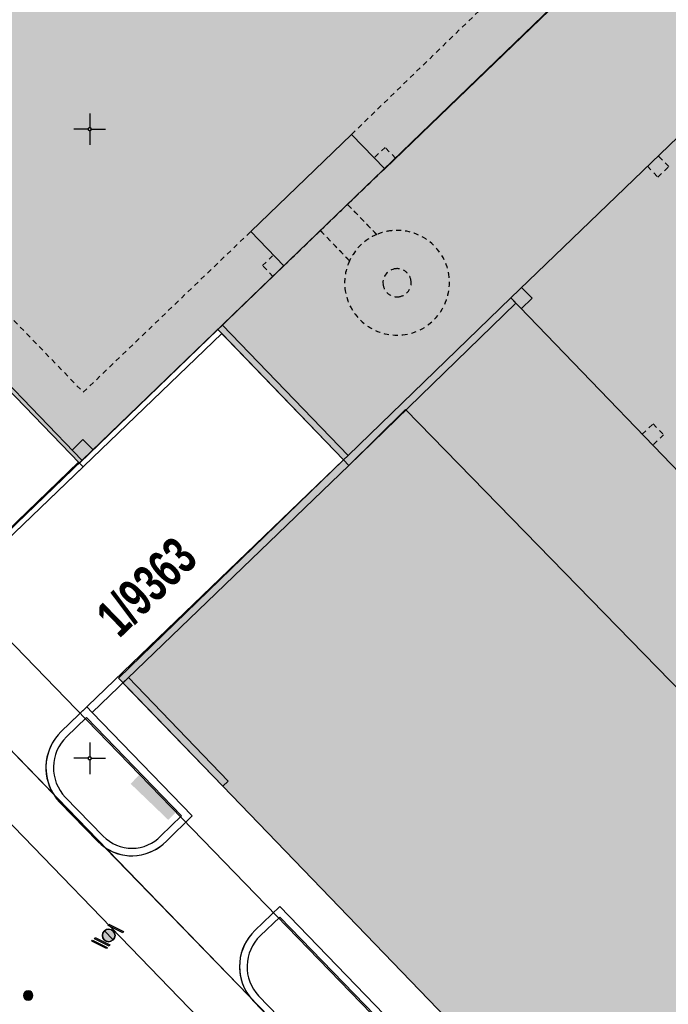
# Model space of a CAD drawing. Header units: metres. Extents: x 2695560 to 2696939, y 1260491 to 1262050.
# Tile 600 of 656: x 2696023 to 2696049, y 1261365 to 1261404. Entities that reach past the tile are written whole.
import ezdxf

# ---------------------------------------------------------------- set-up
doc = ezdxf.new("R2010")
doc.units = ezdxf.units.M
doc.linetypes.add('AUSGEZOGEN', pattern=[0])
doc.linetypes.add('VERDECKT2_S2', pattern=[0.36, 0.2, -0.16])
for name, color, linetype in [('XR$1$AV_Flächen (EO)', 7, 'AUSGEZOGEN'), ('XR$1$AV_Gebäudeflächen (BB)', 7, 'AUSGEZOGEN'), ('XR$1$AV_Gebäudeflächen (EO)', 7, 'AUSGEZOGEN'), ('XR$1$AV_Gebäudeflächen ut.', 7, 'AUSGEZOGEN'), ('XR$1$AV_Grundstück-Nr.', 7, 'AUSGEZOGEN'), ('XR$1$AV_Koordinatennetzpunkte', 7, 'AUSGEZOGEN'), ('XR$1$AV_Linien (BB)', 7, 'AUSGEZOGEN'), ('XR$1$AV_Linien (EO)', 7, 'AUSGEZOGEN'), ('XR$1$GA_LK_Absperrarmatur', 32, 'AUSGEZOGEN'), ('XR$1$GA_LK_Rohrleitungsteil', 32, 'AUSGEZOGEN'), ('XR$1$Liegenschaftsgrenzen', 7, 'AUSGEZOGEN'), ('XR$1$PFGA', 255, 'AUSGEZOGEN'), ('XR$1$PFWA', 255, 'AUSGEZOGEN'), ('XR$1$RP_Abstandslinie', 7, 'AUSGEZOGEN'), ('XR$1$WA_LK_Absperrarmatur', 171, 'AUSGEZOGEN')]:
    doc.layers.add(name, color=color, linetype=linetype)
doc.styles.add('ARIAL', font='arial.ttf')

# ---------------------------------------------------------------- blocks, each defined once
blk = doc.blocks.new('COMPLEXOBJECT_290')
at = {"layer": 'XR$1$AV_Linien (BB)', "color": 7, "linetype": 'AUSGEZOGEN', "transparency": 33554687}
blk.add_line((6019.006, 11381.067), (6024.734, 11386.58), dxfattribs=at)
blk.add_arc((6017.649, 11382.477), 1.957, 229.3653, 313.9004, dxfattribs=at)
blk = doc.blocks.new('COMPLEXOBJECT_307')
at = {"layer": 'XR$1$AV_Linien (BB)', "color": 7, "linetype": 'AUSGEZOGEN', "transparency": 33554687}
blk.add_line((6031.321, 11365.557), (6047.712, 11348.63), dxfattribs=at)
blk.add_arc((6049.149, 11350.022), 2, 224.1005, 313.9527, dxfattribs=at)
blk = doc.blocks.new('COMPLEXOBJECT_355')
at = {"layer": 'XR$1$AV_Linien (BB)', "color": 7, "linetype": 'AUSGEZOGEN', "transparency": 33554687}
blk.add_lwpolyline([(6031.558, 11368.155), (6032.553, 11369.11), (6049.152, 11351.905), (6061.733, 11364.043), (6037.543, 11388.855), (6035.288, 11386.638), (6035.079, 11386.853), (6030.092, 11392.041)], dxfattribs=at)
blk.add_arc((6032.935, 11366.72), 1.989, 133.8033, 215.772, dxfattribs=at)
blk = doc.blocks.new('COMPLEXOBJECT_378')
at = {"layer": 'XR$1$AV_Linien (BB)', "color": 7, "linetype": 'AUSGEZOGEN', "transparency": 33554687}
blk.add_lwpolyline([(6028.042, 11371.709), (6029.063, 11372.71), (6025.092, 11376.823), (6024.884, 11377.04), (6023.87, 11376.064)], dxfattribs=at)
for centre, radius, start, end in [((6025.256, 11374.626), 1.997, 133.9284, 211.7366), ((6026.674, 11373.019), 1.894, 236.1526, 316.237)]:
    blk.add_arc(centre, radius, start, end, dxfattribs=at)
blk = doc.blocks.new('COMPLEXOBJECT_650')
at = {"layer": 'XR$1$AV_Linien (BB)', "color": 7, "linetype": 'AUSGEZOGEN', "transparency": 33554687}
blk.add_lwpolyline([(5990.763, 11404.548), (5991.065, 11404.259), (6047.477, 11345.896)], dxfattribs=at)
blk = doc.blocks.new('COMPLEXOBJECT_821')
at = {"layer": 'XR$1$AV_Flächen (EO)', "color": 7, "linetype": 'VERDECKT2_S2', "transparency": 33554687}
for points in [[(6036.711, 11398.429), (6035.239, 11397.009), (6036.393, 11395.813)], [(6035.314, 11394.771), (6034.16, 11395.967), (6032.707, 11394.565)]]:
    blk.add_lwpolyline(points, dxfattribs=at)
for centre, radius, start, end in [((6037.198, 11393.904), 2.072, 96.1277, 112.8663), ((6037.202, 11393.897), 2.08, 6.1944, 96.2), ((6037.206, 11393.895), 2.085, 155.1598, 186.1187), ((6037.202, 11393.896), 2.08, 276.164, 6.2244), ((6037.201, 11393.895), 2.08, 186.1396, 276.1941)]:
    blk.add_arc(centre, radius, start, end, dxfattribs=at)
blk = doc.blocks.new('COMPLEXOBJECT_825')
at = {"layer": 'XR$1$AV_Flächen (EO)', "color": 7, "linetype": 'VERDECKT2_S2', "transparency": 33554687}
for centre, start, end in [((6037.201, 11393.896), 96.1072, 186.0984), ((6037.202, 11393.897), 6.1979, 96.2112), ((6037.201, 11393.895), 185.9947, 276.1891), ((6037.202, 11393.896), 276.0854, 6.3016)]:
    blk.add_arc(centre, 0.56, start, end, dxfattribs=at)
blk = doc.blocks.new('COMPLEXOBJECT_826')
at = {"layer": 'XR$1$AV_Flächen (EO)', "color": 7, "linetype": 'VERDECKT2_S2', "transparency": 33554687}
for points in [[(6036.393, 11395.813), (6035.239, 11397.009), (6036.711, 11398.429)], [(6032.707, 11394.565), (6034.16, 11395.967), (6035.314, 11394.771)]]:
    blk.add_lwpolyline(points, dxfattribs=at)
for centre, radius, start, end in [((6037.198, 11393.904), 2.072, 96.1277, 112.8663), ((6037.202, 11393.897), 2.08, 6.1944, 96.2), ((6037.206, 11393.895), 2.085, 155.1598, 186.1187), ((6037.202, 11393.896), 2.08, 276.164, 6.2244), ((6037.201, 11393.895), 2.08, 186.1396, 276.1941)]:
    blk.add_arc(centre, radius, start, end, dxfattribs=at)
blk = doc.blocks.new('COMPLEXOBJECT_827')
at = {"layer": 'XR$1$AV_Flächen (EO)', "color": 7, "linetype": 'VERDECKT2_S2', "transparency": 33554687}
for centre, start, end in [((6037.201, 11393.896), 96.1072, 186.0984), ((6037.202, 11393.897), 6.1979, 96.2112), ((6037.201, 11393.895), 185.9947, 276.1891), ((6037.202, 11393.896), 276.0854, 6.3016)]:
    blk.add_arc(centre, 0.56, start, end, dxfattribs=at)
blk = doc.blocks.new('COMPLEXOBJECT_891')
at = {"layer": 'XR$1$AV_Flächen (EO)', "color": 7, "linetype": 'AUSGEZOGEN', "transparency": 33554687}
for p, q in [((6047.927, 11348.839), (6031.702, 11365.565)), ((6031.487, 11365.356), (6047.712, 11348.63)), ((6051.061, 11349.484), (6050.332, 11348.801))]:
    blk.add_line(p, q, dxfattribs=at)
for points in [[(6031.766, 11367.939), (6032.545, 11368.687), (6048.977, 11351.736), (6049.152, 11351.905), (6032.553, 11369.11), (6031.558, 11368.155)], [(6050.537, 11348.582), (6051.27, 11349.269), (6051.061, 11349.484)]]:
    blk.add_lwpolyline(points, dxfattribs=at)
for centre, radius, start, end in [((6032.941, 11366.717), 1.996, 133.8749, 174.7245), ((6032.935, 11366.719), 1.69, 133.7795, 178.4405), ((6032.939, 11366.721), 1.993, 174.8512, 223.2389), ((6032.928, 11366.718), 1.683, 178.384, 223.2295), ((6049.149, 11350.06), 1.727, 224.9866, 269.0458), ((6049.147, 11350.067), 1.734, 269.1106, 313.1164), ((6049.151, 11350.064), 2.031, 224.9034, 268.9955), ((6049.147, 11350.065), 2.033, 269.0891, 313.1317)]:
    blk.add_arc(centre, radius, start, end, dxfattribs=at)
blk = doc.blocks.new('COMPLEXOBJECT_902')
at = {"layer": 'XR$1$AV_Flächen (EO)', "color": 7, "linetype": 'AUSGEZOGEN', "transparency": 33554687}
blk.add_line((6019.006, 11381.067), (6030.244, 11391.883), dxfattribs=at)
for points in [[(6016.412, 11381.302), (6020.143, 11384.904), (6014.434, 11390.819), (6010.693, 11387.216), (6009.597, 11388.343), (6015.441, 11394.067), (6015.253, 11394.189), (6009.243, 11388.348), (6010.687, 11386.863), (6014.428, 11390.466), (6019.79, 11384.91), (6016.071, 11381.321)], [(6030.244, 11391.883), (6030.092, 11392.041), (6024.59, 11386.73), (6024.554, 11386.767), (6018.833, 11381.247)]]:
    blk.add_lwpolyline(points, dxfattribs=at)
for centre, radius, start, end in [((6017.653, 11382.481), 1.962, 216.2545, 264.976), ((6017.65, 11382.478), 1.707, 223.5273, 268.6986), ((6017.649, 11382.48), 1.71, 268.7302, 313.8341), ((6017.649, 11382.476), 1.956, 265.0753, 313.9226)]:
    blk.add_arc(centre, radius, start, end, dxfattribs=at)
blk = doc.blocks.new('COMPLEXOBJECT_913')
at = {"layer": 'XR$1$AV_Flächen (EO)', "color": 7, "linetype": 'AUSGEZOGEN', "transparency": 33554687}
blk.add_line((6023.813, 11373.245), (6025.317, 11371.698), dxfattribs=at)
for points in [[(6025.092, 11376.823), (6035.288, 11386.638), (6041.923, 11393.081), (6041.714, 11393.296), (6035.259, 11387.026), (6035.079, 11386.853), (6023.87, 11376.064)], [(6028.042, 11371.709), (6029.063, 11372.71), (6025.092, 11376.823)]]:
    blk.add_lwpolyline(points, dxfattribs=at)
for centre, radius, start, end in [((6025.246, 11374.63), 1.987, 133.8178, 178.9665), ((6025.258, 11374.627), 1.999, 178.8746, 223.7236), ((6026.671, 11373.012), 1.887, 224.1279, 270.3287), ((6026.676, 11373.014), 1.889, 270.174, 316.3045)]:
    blk.add_arc(centre, radius, start, end, dxfattribs=at)
blk = doc.blocks.new('COMPLEXOBJECT_914')
at = {"layer": 'XR$1$AV_Flächen (EO)', "color": 7, "linetype": 'AUSGEZOGEN', "transparency": 33554687}
for p, q in [((6024.078, 11375.848), (6024.876, 11376.615)), ((6025.534, 11371.905), (6024.028, 11373.454))]:
    blk.add_line(p, q, dxfattribs=at)
blk.add_lwpolyline([(6024.876, 11376.615), (6028.641, 11372.716), (6027.825, 11371.916)], dxfattribs=at)
for centre, radius, start, end in [((6025.252, 11374.626), 1.695, 133.8661, 178.8195), ((6025.252, 11374.625), 1.694, 178.7977, 223.7537), ((6026.674, 11373.019), 1.594, 224.3302, 270.2884), ((6026.677, 11373.012), 1.587, 270.1715, 316.3224)]:
    blk.add_arc(centre, radius, start, end, dxfattribs=at)
blk = doc.blocks.new('COMPLEXOBJECT_1228')
at = {"layer": 'XR$1$Liegenschaftsgrenzen', "color": 7, "linetype": 'AUSGEZOGEN', "transparency": 33554687}
for p, q in [((6017.464, 11379.867), (6047.712, 11348.63)), ((6050.537, 11348.582), (6051.53, 11348.3))]:
    blk.add_line(p, q, dxfattribs=at)
blk.add_arc((6049.149, 11350.022), 2, 224.1005, 313.9527, dxfattribs=at)
blk = doc.blocks.new('BAV2041')
at = {"color": 7, "transparency": 33554687}
for p, q in [((0, 0.5), (0, 0.05)), ((-0.05, 0), (-0.5, 0)), ((0.05, 0), (0.5, 0)), ((0, -0.05), (0, -0.5))]:
    blk.add_line(p, q, dxfattribs=at)
blk.add_circle((0, 0), 0.05, dxfattribs=at)
for start, end in [(90, 270), (270, 90)]:
    blk.add_arc((0, 0), 0.05, start, end, dxfattribs=at)
blk = doc.blocks.new('BWA965')
at = {"layer": 'XR$1$PFWA', "transparency": 33554687}
blk.add_hatch(color=7, dxfattribs=at).paths.add_polyline_path([(0, 0.5), (-0.05, 0.5), (-0.1, 0.49), (-0.15, 0.48), (-0.2, 0.46), (-0.24, 0.44), (-0.29, 0.41), (-0.33, 0.38), (-0.36, 0.34), (-0.4, 0.31), (-0.42, 0.26), (-0.45, 0.22), (-0.47, 0.17), (-0.48, 0.13), (-0.49, 0.08), (-0.5, 0.03), (-0.5, -0.03), (-0.49, -0.08), (-0.48, -0.13), (-0.47, -0.17), (-0.45, -0.22), (-0.42, -0.26), (-0.4, -0.31), (-0.36, -0.34), (-0.33, -0.38), (-0.29, -0.41), (-0.24, -0.44), (-0.2, -0.46), (-0.15, -0.48), (-0.1, -0.49), (-0.05, -0.5), (0, -0.5), (0.05, -0.5), (0.1, -0.49), (0.15, -0.48), (0.2, -0.46), (0.24, -0.44), (0.29, -0.41), (0.33, -0.38), (0.36, -0.34), (0.4, -0.31), (0.42, -0.26), (0.45, -0.22), (0.47, -0.17), (0.48, -0.13), (0.49, -0.08), (0.5, -0.03), (0.5, 0.03), (0.49, 0.08), (0.48, 0.13), (0.47, 0.17), (0.45, 0.22), (0.42, 0.26), (0.4, 0.31), (0.36, 0.34), (0.33, 0.38), (0.29, 0.41), (0.24, 0.44), (0.2, 0.46), (0.15, 0.48), (0.1, 0.49), (0.05, 0.5)])
at = {"transparency": 33554687}
blk.add_line((0, 0.5), (0, -0.5), dxfattribs=at)
for start, end in [(90, 270), (270, 90)]:
    blk.add_arc((0, 0), 0.5, start, end, dxfattribs=at)
blk = doc.blocks.new('BGA2013')
at = {"transparency": 33554687}
blk.add_hatch(color=36, dxfattribs=at).paths.add_polyline_path([(-0.291, -0.409), (0.352, 0.357), (0.291, 0.409), (-0.352, -0.357)])
at = {"color": 32, "transparency": 33554687}
blk.add_lwpolyline([(-0.291, -0.409), (-0.352, -0.357), (0.291, 0.409), (0.352, 0.357), (-0.291, -0.409)], close=True, dxfattribs=at)
blk = doc.blocks.new('BGA965')
at = {"layer": 'XR$1$PFGA', "transparency": 33554687}
blk.add_hatch(color=7, dxfattribs=at).paths.add_polyline_path([(0.5, 0), (0.49, 0.101), (0.459, 0.197), (0.41, 0.286), (0.344, 0.362), (0.264, 0.424), (0.174, 0.469), (0.076, 0.494), (-0.025, 0.499), (-0.125, 0.484), (-0.22, 0.449), (-0.306, 0.395), (-0.379, 0.326), (-0.437, 0.243), (-0.477, 0.15), (-0.497, 0.051), (-0.497, -0.051), (-0.477, -0.15), (-0.437, -0.243), (-0.379, -0.326), (-0.306, -0.395), (-0.22, -0.449), (-0.125, -0.484), (-0.025, -0.499), (0.076, -0.494), (0.174, -0.469), (0.264, -0.424), (0.344, -0.362), (0.41, -0.286), (0.459, -0.197), (0.49, -0.101)])
at = {"color": 32, "transparency": 33554687}
blk.add_line((0, 0.5), (0, -0.5), dxfattribs=at)
for start, end in [(90, 270), (270, 90)]:
    blk.add_arc((0, 0), 0.5, start, end, dxfattribs=at)
at = {"layer": 'XR$1$PFGA', "transparency": 33554687}
blk.add_circle((0, 0), 0.5, dxfattribs=at)

msp = doc.modelspace()

# ---------------------------------------------------------------- hatches: boundary and pattern name
at = {"transparency": 33554687}
for points in [[(2696024.826, 1261409.394), (2696023.738, 1261408.345), (2696028.176, 1261403.74), (2696029.264, 1261404.789)], [(2696027.923, 1261374.136), (2696027.595, 1261373.796), (2696029.091, 1261372.358), (2696029.418, 1261372.698)]]:
    msp.add_hatch(color=7, dxfattribs=at).paths.add_polyline_path(points)
at = {"layer": 'XR$1$AV_Gebäudeflächen (BB)', "true_color": 0xd2d2d2, "transparency": 33554687}
for points in [[(2696017.489, 1261394.905), (2696025.56, 1261386.54), (2696025.668, 1261386.644), (2696031.062, 1261391.851), (2696033.677, 1261394.375), (2696032.36, 1261395.74), (2696036.365, 1261399.603), (2696037.681, 1261398.239), (2696045.687, 1261405.953), (2696026.389, 1261425.978), (2696017.406, 1261417.31), (2696015.339, 1261415.315), (2696006.37, 1261406.66), (2696006.255, 1261406.549), (2696014.344, 1261398.165), (2696014.455, 1261398.271), (2696017.6, 1261395.01)], [(2696083.923, 1261379.667), (2696057.344, 1261407.234), (2696042.684, 1261393.106), (2696069.259, 1261365.532), (2696075.084, 1261371.245), (2696078.056, 1261374.021)]]:
    msp.add_hatch(color=254, dxfattribs=at).paths.add_polyline_path(points)
at = {"layer": 'XR$1$AV_Gebäudeflächen (EO)', "true_color": 0xebebeb, "transparency": 33554687}
h = msp.add_hatch(color=7, dxfattribs=at)
h.paths.add_polyline_path([(2696033.677, 1261394.375), (2696035.13, 1261395.777), (2696036.284, 1261394.581), (2696036.269, 1261394.548), (2696036.255, 1261394.515), (2696036.241, 1261394.481), (2696036.228, 1261394.447), (2696036.215, 1261394.413), (2696036.203, 1261394.379), (2696036.191, 1261394.344), (2696036.181, 1261394.31), (2696036.17, 1261394.275), (2696036.161, 1261394.24), (2696036.152, 1261394.204), (2696036.143, 1261394.169), (2696036.136, 1261394.134), (2696036.128, 1261394.098), (2696036.122, 1261394.062), (2696036.116, 1261394.026), (2696036.111, 1261393.99), (2696036.106, 1261393.954), (2696036.102, 1261393.918), (2696036.099, 1261393.882), (2696036.096, 1261393.846), (2696036.094, 1261393.81), (2696036.092, 1261393.773), (2696036.091, 1261393.737), (2696036.091, 1261393.701), (2696036.092, 1261393.664), (2696036.093, 1261393.628), (2696036.094, 1261393.592), (2696036.097, 1261393.555), (2696036.099, 1261393.519), (2696036.103, 1261393.483), (2696036.117, 1261393.378), (2696036.136, 1261393.275), (2696036.161, 1261393.172), (2696036.19, 1261393.071), (2696036.225, 1261392.972), (2696036.265, 1261392.874), (2696036.309, 1261392.778), (2696036.359, 1261392.685), (2696036.413, 1261392.595), (2696036.471, 1261392.507), (2696036.534, 1261392.422), (2696036.601, 1261392.341), (2696036.672, 1261392.263), (2696036.747, 1261392.189), (2696036.826, 1261392.119), (2696036.908, 1261392.053), (2696036.993, 1261391.991), (2696037.082, 1261391.934), (2696037.173, 1261391.881), (2696037.267, 1261391.833), (2696037.363, 1261391.789), (2696037.461, 1261391.751), (2696037.561, 1261391.717), (2696037.663, 1261391.689), (2696037.765, 1261391.666), (2696037.869, 1261391.648), (2696037.974, 1261391.635), (2696038.079, 1261391.628), (2696038.174, 1261391.626), (2696038.185, 1261391.626), (2696038.29, 1261391.629), (2696038.395, 1261391.638), (2696038.5, 1261391.652), (2696038.603, 1261391.671), (2696038.706, 1261391.696), (2696038.807, 1261391.725), (2696038.906, 1261391.76), (2696039.004, 1261391.8), (2696039.1, 1261391.844), (2696039.193, 1261391.894), (2696039.283, 1261391.948), (2696039.371, 1261392.007), (2696039.455, 1261392.07), (2696039.537, 1261392.137), (2696039.614, 1261392.208), (2696039.689, 1261392.283), (2696039.759, 1261392.362), (2696039.825, 1261392.444), (2696039.887, 1261392.529), (2696039.944, 1261392.618), (2696039.997, 1261392.709), (2696040.045, 1261392.803), (2696040.088, 1261392.899), (2696040.127, 1261392.997), (2696040.16, 1261393.097), (2696040.189, 1261393.199), (2696040.212, 1261393.301), (2696040.229, 1261393.405), (2696040.242, 1261393.51), (2696040.249, 1261393.615), (2696040.251, 1261393.721), (2696040.248, 1261393.826), (2696040.239, 1261393.931), (2696040.225, 1261394.035), (2696040.206, 1261394.139), (2696040.181, 1261394.241), (2696040.152, 1261394.343), (2696040.117, 1261394.442), (2696040.077, 1261394.54), (2696040.032, 1261394.635), (2696039.983, 1261394.728), (2696039.929, 1261394.819), (2696039.87, 1261394.906), (2696039.807, 1261394.991), (2696039.74, 1261395.072), (2696039.669, 1261395.15), (2696039.594, 1261395.224), (2696039.515, 1261395.294), (2696039.433, 1261395.36), (2696039.348, 1261395.421), (2696039.26, 1261395.479), (2696039.168, 1261395.532), (2696039.075, 1261395.58), (2696038.979, 1261395.623), (2696038.88, 1261395.662), (2696038.781, 1261395.695), (2696038.679, 1261395.723), (2696038.576, 1261395.746), (2696038.472, 1261395.764), (2696038.368, 1261395.777), (2696038.263, 1261395.784), (2696038.157, 1261395.786), (2696038.052, 1261395.783), (2696037.947, 1261395.774), (2696037.928, 1261395.772), (2696037.908, 1261395.769), (2696037.889, 1261395.767), (2696037.87, 1261395.764), (2696037.85, 1261395.761), (2696037.831, 1261395.758), (2696037.812, 1261395.755), (2696037.792, 1261395.751), (2696037.773, 1261395.748), (2696037.754, 1261395.744), (2696037.735, 1261395.74), (2696037.716, 1261395.736), (2696037.697, 1261395.732), (2696037.678, 1261395.727), (2696037.659, 1261395.722), (2696037.64, 1261395.717), (2696037.621, 1261395.712), (2696037.602, 1261395.707), (2696037.584, 1261395.702), (2696037.565, 1261395.696), (2696037.546, 1261395.69), (2696037.528, 1261395.684), (2696037.509, 1261395.678), (2696037.491, 1261395.672), (2696037.472, 1261395.665), (2696037.454, 1261395.659), (2696037.436, 1261395.652), (2696037.417, 1261395.645), (2696037.399, 1261395.638), (2696037.381, 1261395.631), (2696037.363, 1261395.623), (2696036.209, 1261396.819), (2696037.681, 1261398.239), (2696036.365, 1261399.603), (2696032.36, 1261395.74)])
h.paths.add_polyline_path([(2696038.698, 1261393.515), (2696038.688, 1261393.489), (2696038.676, 1261393.463), (2696038.663, 1261393.437), (2696038.649, 1261393.413), (2696038.633, 1261393.389), (2696038.617, 1261393.366), (2696038.599, 1261393.344), (2696038.58, 1261393.323), (2696038.56, 1261393.302), (2696038.539, 1261393.283), (2696038.517, 1261393.265), (2696038.494, 1261393.248), (2696038.471, 1261393.232), (2696038.446, 1261393.218), (2696038.421, 1261393.204), (2696038.395, 1261393.192), (2696038.369, 1261393.182), (2696038.342, 1261393.172), (2696038.315, 1261393.164), (2696038.287, 1261393.158), (2696038.259, 1261393.153), (2696038.231, 1261393.149), (2696038.203, 1261393.147), (2696038.174, 1261393.146), (2696038.146, 1261393.146), (2696038.118, 1261393.148), (2696038.089, 1261393.152), (2696038.061, 1261393.157), (2696038.034, 1261393.163), (2696038.006, 1261393.17), (2696037.979, 1261393.179), (2696037.953, 1261393.19), (2696037.927, 1261393.202), (2696037.902, 1261393.215), (2696037.877, 1261393.229), (2696037.853, 1261393.244), (2696037.83, 1261393.261), (2696037.808, 1261393.279), (2696037.787, 1261393.298), (2696037.767, 1261393.318), (2696037.748, 1261393.339), (2696037.73, 1261393.361), (2696037.713, 1261393.384), (2696037.697, 1261393.407), (2696037.682, 1261393.432), (2696037.669, 1261393.457), (2696037.657, 1261393.483), (2696037.647, 1261393.509), (2696037.637, 1261393.536), (2696037.629, 1261393.563), (2696037.623, 1261393.591), (2696037.618, 1261393.619), (2696037.614, 1261393.647), (2696037.612, 1261393.675), (2696037.611, 1261393.704), (2696037.611, 1261393.732), (2696037.613, 1261393.76), (2696037.617, 1261393.788), (2696037.622, 1261393.816), (2696037.628, 1261393.844), (2696037.636, 1261393.871), (2696037.645, 1261393.898), (2696037.655, 1261393.925), (2696037.667, 1261393.95), (2696037.68, 1261393.976), (2696037.694, 1261394), (2696037.71, 1261394.024), (2696037.726, 1261394.047), (2696037.744, 1261394.069), (2696037.763, 1261394.09), (2696037.783, 1261394.11), (2696037.804, 1261394.129), (2696037.826, 1261394.147), (2696037.848, 1261394.164), (2696037.872, 1261394.18), (2696037.896, 1261394.194), (2696037.921, 1261394.208), (2696037.947, 1261394.22), (2696037.973, 1261394.23), (2696038, 1261394.24), (2696038.027, 1261394.248), (2696038.055, 1261394.254), (2696038.083, 1261394.259), (2696038.111, 1261394.263), (2696038.139, 1261394.265), (2696038.168, 1261394.266), (2696038.196, 1261394.266), (2696038.224, 1261394.264), (2696038.252, 1261394.26), (2696038.28, 1261394.256), (2696038.308, 1261394.249), (2696038.335, 1261394.242), (2696038.362, 1261394.233), (2696038.389, 1261394.222), (2696038.415, 1261394.211), (2696038.44, 1261394.198), (2696038.464, 1261394.184), (2696038.488, 1261394.168), (2696038.511, 1261394.152), (2696038.533, 1261394.134), (2696038.554, 1261394.115), (2696038.575, 1261394.095), (2696038.594, 1261394.074), (2696038.612, 1261394.052), (2696038.629, 1261394.029), (2696038.645, 1261394.006), (2696038.659, 1261393.982), (2696038.672, 1261393.957), (2696038.684, 1261393.931), (2696038.695, 1261393.905), (2696038.704, 1261393.878), (2696038.712, 1261393.851), (2696038.719, 1261393.823), (2696038.724, 1261393.795), (2696038.728, 1261393.767), (2696038.73, 1261393.739), (2696038.731, 1261393.71), (2696038.731, 1261393.682), (2696038.729, 1261393.653), (2696038.726, 1261393.625), (2696038.721, 1261393.597), (2696038.715, 1261393.569), (2696038.707, 1261393.542)], flags=16)
at = {"layer": 'XR$1$AV_Gebäudeflächen ut.', "true_color": 0xf5f5f5, "transparency": 33554687}
for points in [[(2696031.249, 1261373.698), (2696051.862, 1261352.31), (2696050.435, 1261350.935), (2696052.24, 1261349.079), (2696054.087, 1261350.876), (2696069.259, 1261365.532), (2696042.684, 1261393.106), (2696057.344, 1261407.234), (2696083.923, 1261379.667), (2696084.751, 1261380.482), (2696079.398, 1261386.045), (2696074.003, 1261391.653), (2696063.822, 1261402.205), (2696061.261, 1261404.827), (2696033.879, 1261433.206), (2696026.389, 1261425.978), (2696045.687, 1261405.953), (2696037.681, 1261398.239), (2696036.209, 1261396.819), (2696037.363, 1261395.623), (2696037.381, 1261395.631), (2696037.399, 1261395.638), (2696037.417, 1261395.645), (2696037.436, 1261395.652), (2696037.454, 1261395.659), (2696037.472, 1261395.665), (2696037.491, 1261395.672), (2696037.509, 1261395.678), (2696037.528, 1261395.684), (2696037.546, 1261395.69), (2696037.565, 1261395.696), (2696037.584, 1261395.702), (2696037.602, 1261395.707), (2696037.621, 1261395.712), (2696037.64, 1261395.717), (2696037.659, 1261395.722), (2696037.678, 1261395.727), (2696037.697, 1261395.732), (2696037.716, 1261395.736), (2696037.735, 1261395.74), (2696037.754, 1261395.744), (2696037.773, 1261395.748), (2696037.792, 1261395.751), (2696037.812, 1261395.755), (2696037.831, 1261395.758), (2696037.85, 1261395.761), (2696037.87, 1261395.764), (2696037.889, 1261395.767), (2696037.908, 1261395.769), (2696037.928, 1261395.772), (2696037.947, 1261395.774), (2696038.052, 1261395.783), (2696038.157, 1261395.786), (2696038.263, 1261395.784), (2696038.368, 1261395.777), (2696038.472, 1261395.764), (2696038.576, 1261395.746), (2696038.679, 1261395.723), (2696038.781, 1261395.695), (2696038.88, 1261395.662), (2696038.979, 1261395.623), (2696039.075, 1261395.58), (2696039.168, 1261395.532), (2696039.26, 1261395.479), (2696039.348, 1261395.421), (2696039.433, 1261395.36), (2696039.515, 1261395.294), (2696039.594, 1261395.224), (2696039.669, 1261395.15), (2696039.74, 1261395.072), (2696039.807, 1261394.991), (2696039.87, 1261394.906), (2696039.929, 1261394.819), (2696039.983, 1261394.728), (2696040.032, 1261394.635), (2696040.077, 1261394.54), (2696040.117, 1261394.442), (2696040.152, 1261394.343), (2696040.181, 1261394.241), (2696040.206, 1261394.139), (2696040.225, 1261394.035), (2696040.239, 1261393.931), (2696040.248, 1261393.826), (2696040.251, 1261393.721), (2696040.249, 1261393.615), (2696040.242, 1261393.51), (2696040.229, 1261393.405), (2696040.212, 1261393.301), (2696040.189, 1261393.199), (2696040.16, 1261393.097), (2696040.127, 1261392.997), (2696040.088, 1261392.899), (2696040.045, 1261392.803), (2696039.997, 1261392.709), (2696039.944, 1261392.618), (2696039.887, 1261392.529), (2696039.825, 1261392.444), (2696039.759, 1261392.362), (2696039.689, 1261392.283), (2696039.614, 1261392.208), (2696039.537, 1261392.137), (2696039.455, 1261392.07), (2696039.371, 1261392.007), (2696039.283, 1261391.948), (2696039.193, 1261391.894), (2696039.1, 1261391.844), (2696039.004, 1261391.8), (2696038.906, 1261391.76), (2696038.807, 1261391.725), (2696038.706, 1261391.696), (2696038.603, 1261391.671), (2696038.5, 1261391.652), (2696038.395, 1261391.638), (2696038.29, 1261391.629), (2696038.185, 1261391.626), (2696038.079, 1261391.628), (2696037.974, 1261391.635), (2696037.869, 1261391.648), (2696037.765, 1261391.666), (2696037.663, 1261391.689), (2696037.561, 1261391.717), (2696037.461, 1261391.751), (2696037.363, 1261391.789), (2696037.267, 1261391.833), (2696037.173, 1261391.881), (2696037.082, 1261391.934), (2696036.993, 1261391.991), (2696036.908, 1261392.053), (2696036.826, 1261392.119), (2696036.747, 1261392.189), (2696036.672, 1261392.263), (2696036.601, 1261392.341), (2696036.534, 1261392.422), (2696036.471, 1261392.507), (2696036.413, 1261392.595), (2696036.359, 1261392.685), (2696036.309, 1261392.778), (2696036.265, 1261392.874), (2696036.225, 1261392.972), (2696036.19, 1261393.071), (2696036.161, 1261393.172), (2696036.136, 1261393.275), (2696036.117, 1261393.378), (2696036.103, 1261393.483), (2696036.099, 1261393.519), (2696036.097, 1261393.555), (2696036.094, 1261393.592), (2696036.093, 1261393.628), (2696036.092, 1261393.664), (2696036.091, 1261393.701), (2696036.091, 1261393.737), (2696036.092, 1261393.773), (2696036.094, 1261393.81), (2696036.096, 1261393.846), (2696036.099, 1261393.882), (2696036.102, 1261393.918), (2696036.106, 1261393.954), (2696036.111, 1261393.99), (2696036.116, 1261394.026), (2696036.122, 1261394.062), (2696036.128, 1261394.098), (2696036.136, 1261394.134), (2696036.143, 1261394.169), (2696036.152, 1261394.204), (2696036.161, 1261394.24), (2696036.17, 1261394.275), (2696036.181, 1261394.31), (2696036.191, 1261394.344), (2696036.203, 1261394.379), (2696036.215, 1261394.413), (2696036.228, 1261394.447), (2696036.241, 1261394.481), (2696036.255, 1261394.515), (2696036.269, 1261394.548), (2696036.284, 1261394.581), (2696035.13, 1261395.777), (2696033.677, 1261394.375), (2696031.062, 1261391.851), (2696031.214, 1261391.693), (2696036.049, 1261386.663), (2696027.116, 1261377.989)], [(2696037.614, 1261393.647), (2696037.618, 1261393.619), (2696037.623, 1261393.591), (2696037.629, 1261393.563), (2696037.637, 1261393.536), (2696037.647, 1261393.509), (2696037.657, 1261393.483), (2696037.669, 1261393.457), (2696037.682, 1261393.432), (2696037.697, 1261393.407), (2696037.713, 1261393.384), (2696037.73, 1261393.361), (2696037.748, 1261393.339), (2696037.767, 1261393.318), (2696037.787, 1261393.298), (2696037.808, 1261393.279), (2696037.83, 1261393.261), (2696037.853, 1261393.244), (2696037.877, 1261393.229), (2696037.902, 1261393.215), (2696037.927, 1261393.202), (2696037.953, 1261393.19), (2696037.979, 1261393.179), (2696038.006, 1261393.17), (2696038.034, 1261393.163), (2696038.061, 1261393.157), (2696038.089, 1261393.152), (2696038.118, 1261393.148), (2696038.146, 1261393.146), (2696038.174, 1261393.146), (2696038.203, 1261393.147), (2696038.231, 1261393.149), (2696038.259, 1261393.153), (2696038.287, 1261393.158), (2696038.315, 1261393.164), (2696038.342, 1261393.172), (2696038.369, 1261393.182), (2696038.395, 1261393.192), (2696038.421, 1261393.204), (2696038.446, 1261393.218), (2696038.471, 1261393.232), (2696038.494, 1261393.248), (2696038.517, 1261393.265), (2696038.539, 1261393.283), (2696038.56, 1261393.302), (2696038.58, 1261393.323), (2696038.599, 1261393.344), (2696038.617, 1261393.366), (2696038.633, 1261393.389), (2696038.649, 1261393.413), (2696038.663, 1261393.437), (2696038.676, 1261393.463), (2696038.688, 1261393.489), (2696038.698, 1261393.515), (2696038.707, 1261393.542), (2696038.715, 1261393.569), (2696038.721, 1261393.597), (2696038.726, 1261393.625), (2696038.729, 1261393.653), (2696038.731, 1261393.682), (2696038.731, 1261393.71), (2696038.73, 1261393.739), (2696038.728, 1261393.767), (2696038.724, 1261393.795), (2696038.719, 1261393.823), (2696038.712, 1261393.851), (2696038.704, 1261393.878), (2696038.695, 1261393.905), (2696038.684, 1261393.931), (2696038.672, 1261393.957), (2696038.659, 1261393.982), (2696038.645, 1261394.006), (2696038.629, 1261394.029), (2696038.612, 1261394.052), (2696038.594, 1261394.074), (2696038.575, 1261394.095), (2696038.554, 1261394.115), (2696038.533, 1261394.134), (2696038.511, 1261394.152), (2696038.488, 1261394.168), (2696038.464, 1261394.184), (2696038.44, 1261394.198), (2696038.415, 1261394.211), (2696038.389, 1261394.222), (2696038.362, 1261394.233), (2696038.335, 1261394.242), (2696038.308, 1261394.249), (2696038.28, 1261394.256), (2696038.252, 1261394.26), (2696038.224, 1261394.264), (2696038.196, 1261394.266), (2696038.168, 1261394.266), (2696038.139, 1261394.265), (2696038.111, 1261394.263), (2696038.083, 1261394.259), (2696038.055, 1261394.254), (2696038.027, 1261394.248), (2696038, 1261394.24), (2696037.973, 1261394.23), (2696037.947, 1261394.22), (2696037.921, 1261394.208), (2696037.896, 1261394.194), (2696037.872, 1261394.18), (2696037.848, 1261394.164), (2696037.826, 1261394.147), (2696037.804, 1261394.129), (2696037.783, 1261394.11), (2696037.763, 1261394.09), (2696037.744, 1261394.069), (2696037.726, 1261394.047), (2696037.71, 1261394.024), (2696037.694, 1261394), (2696037.68, 1261393.976), (2696037.667, 1261393.95), (2696037.655, 1261393.925), (2696037.645, 1261393.898), (2696037.636, 1261393.871), (2696037.628, 1261393.844), (2696037.622, 1261393.816), (2696037.617, 1261393.788), (2696037.613, 1261393.76), (2696037.611, 1261393.732), (2696037.611, 1261393.704), (2696037.612, 1261393.675)]]:
    msp.add_hatch(color=7, dxfattribs=at).paths.add_polyline_path(points)

# ---------------------------------------------------------------- linework, layer by layer
at = {"layer": 'XR$1$AV_Flächen (EO)', "color": 7, "linetype": 'AUSGEZOGEN', "transparency": 33554687}
for points in [[(2696026.389, 1261425.978), (2696045.687, 1261405.953), (2696037.681, 1261398.239)], [(2696050.435, 1261350.935), (2696052.24, 1261349.079), (2696054.087, 1261350.876), (2696069.259, 1261365.532), (2696042.684, 1261393.106), (2696057.344, 1261407.234), (2696083.923, 1261379.667), (2696084.751, 1261380.482)], [(2696037.681, 1261398.239), (2696036.365, 1261399.603), (2696032.36, 1261395.74), (2696033.677, 1261394.375)], [(2696033.677, 1261394.375), (2696031.062, 1261391.851), (2696031.214, 1261391.693), (2696036.049, 1261386.663), (2696027.116, 1261377.989), (2696031.249, 1261373.698)], [(2696031.249, 1261373.698), (2696051.862, 1261352.31), (2696050.435, 1261350.935)]]:
    msp.add_lwpolyline(points, dxfattribs=at)
for points in [[(2696036.229, 1261386.836), (2696031.242, 1261392.024), (2696031.062, 1261391.851), (2696031.214, 1261391.693), (2696036.049, 1261386.663), (2696036.229, 1261386.836)], [(2696027.504, 1261378.022), (2696027.286, 1261377.812), (2696031.249, 1261373.698), (2696031.466, 1261373.905), (2696027.504, 1261378.022)]]:
    msp.add_lwpolyline(points, close=True, dxfattribs=at)
at = {"layer": 'XR$1$AV_Linien (BB)', "color": 7, "linetype": 'AUSGEZOGEN', "transparency": 33554687}
for p, q in [((2696025.56, 1261386.54), (2696017.489, 1261394.905)), ((2696025.56, 1261386.54), (2696025.704, 1261386.39)), ((2696024.527, 1261373.385), (2696026.589, 1261371.256)), ((2696026.589, 1261371.256), (2696032.291, 1261365.367))]:
    msp.add_line(p, q, dxfattribs=at)
for points in [[(2696014.344, 1261398.165), (2696006.255, 1261406.549), (2696006.37, 1261406.66), (2696015.339, 1261415.315), (2696017.406, 1261417.31), (2696026.389, 1261425.978), (2696045.687, 1261405.953), (2696037.681, 1261398.239), (2696036.365, 1261399.603), (2696032.36, 1261395.74), (2696033.677, 1261394.375), (2696031.062, 1261391.851)], [(2696069.259, 1261365.532), (2696042.684, 1261393.106), (2696057.344, 1261407.234), (2696083.923, 1261379.667)], [(2696031.062, 1261391.851), (2696025.668, 1261386.644), (2696025.56, 1261386.54)], [(2696017.345, 1261380.802), (2696018.434, 1261379.677), (2696024.527, 1261373.385)]]:
    msp.add_lwpolyline(points, dxfattribs=at)
at = {"layer": 'XR$1$AV_Linien (EO)', "color": 7, "linetype": 'VERDECKT2_S2', "transparency": 33554687}
msp.add_line((2696035.13, 1261395.777), (2696036.209, 1261396.819), dxfattribs=at)
at = {"layer": 'XR$1$AV_Linien (EO)', "color": 7, "linetype": 'AUSGEZOGEN', "transparency": 33554687}
msp.add_line((2696017.6, 1261395.01), (2696025.668, 1261386.644), dxfattribs=at)
at = {"layer": 'XR$1$AV_Linien (EO)', "color": 7, "linetype": 'VERDECKT2_S2', "transparency": 33554687}
for points in [[(2696036.365, 1261399.603), (2696042.984, 1261406.018), (2696026.331, 1261423.278), (2696009.067, 1261406.609), (2696016.317, 1261399.094), (2696015.126, 1261397.945), (2696017.272, 1261395.721), (2696018.463, 1261396.87), (2696025.714, 1261389.355), (2696032.36, 1261395.74)], [(2696038.113, 1261398.655), (2696037.697, 1261399.087), (2696037.265, 1261398.671)], [(2696048.113, 1261398.338), (2696048.529, 1261397.906), (2696048.961, 1261398.322), (2696048.545, 1261398.754)], [(2696033.245, 1261393.958), (2696032.829, 1261394.39), (2696033.261, 1261394.807)], [(2696047.909, 1261387.685), (2696048.341, 1261388.101), (2696048.757, 1261387.669), (2696048.325, 1261387.253)]]:
    msp.add_lwpolyline(points, dxfattribs=at)
at = {"layer": 'XR$1$AV_Linien (EO)', "color": 7, "linetype": 'AUSGEZOGEN', "transparency": 33554687}
for points in [[(2696043.1, 1261392.674), (2696043.532, 1261393.09), (2696043.116, 1261393.522)], [(2696026.1, 1261387.061), (2696025.702, 1261387.473), (2696025.271, 1261387.056)]]:
    msp.add_lwpolyline(points, dxfattribs=at)
at = {"layer": 'XR$1$AV_Linien (EO)', "color": 7, "linetype": 'VERDECKT2_S2', "transparency": 33554687}
msp.add_arc((2696038.174, 1261393.704), 2.083, 112.8996, 155.1016, dxfattribs=at)
at = {"layer": 'XR$1$Liegenschaftsgrenzen', "color": 7, "linetype": 'AUSGEZOGEN', "transparency": 33554687}
msp.add_line((2696056.201, 1261416.133), (2696018.434, 1261379.677), dxfattribs=at)
at = {"layer": 'XR$1$RP_Abstandslinie', "color": 7, "linetype": 'AUSGEZOGEN', "transparency": 33554687}
msp.add_lwpolyline([(2696001.2, 1261401.79), (2696025.02, 1261377.19), (2696052.23, 1261349.09)], dxfattribs=at)

# ---------------------------------------------------------------- block references
at = {"layer": 'XR$1$AV_Flächen (EO)', "color": 7, "linetype": 'VERDECKT2_S2', "lineweight": -3, "transparency": 33554687}
for name in ['COMPLEXOBJECT_821', 'COMPLEXOBJECT_826', 'COMPLEXOBJECT_825', 'COMPLEXOBJECT_827']:
    msp.add_blockref(name, (2690000.97, 1249999.81), dxfattribs=at)
at = {"layer": 'XR$1$AV_Flächen (EO)', "color": 7, "linetype": 'AUSGEZOGEN', "lineweight": -3, "transparency": 33554687}
for name in ['COMPLEXOBJECT_902', 'COMPLEXOBJECT_913', 'COMPLEXOBJECT_914', 'COMPLEXOBJECT_891']:
    msp.add_blockref(name, (2690000.97, 1249999.81), dxfattribs=at)
at = {"layer": 'XR$1$AV_Koordinatennetzpunkte', "color": 7, "linetype": 'AUSGEZOGEN', "lineweight": -3, "transparency": 33554687, "xscale": 1.25, "yscale": 1.25}
for p in [(2696025.97, 1261399.81), (2696025.97, 1261374.81)]:
    msp.add_blockref('BAV2041', p, dxfattribs=at)
at = {"layer": 'XR$1$AV_Linien (BB)', "color": 7, "linetype": 'AUSGEZOGEN', "lineweight": -3, "transparency": 33554687}
for name in ['COMPLEXOBJECT_650', 'COMPLEXOBJECT_355', 'COMPLEXOBJECT_290', 'COMPLEXOBJECT_378', 'COMPLEXOBJECT_307']:
    msp.add_blockref(name, (2690000.97, 1249999.81), dxfattribs=at)
at = {"layer": 'XR$1$GA_LK_Absperrarmatur', "color": 32, "linetype": 'AUSGEZOGEN', "lineweight": -3, "transparency": 33554687, "xscale": 0.4999999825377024, "yscale": 0.4999999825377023, "rotation": 44.00189999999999}
msp.add_blockref('BGA965', (2696026.724, 1261367.769), dxfattribs=at)
at = {"layer": 'XR$1$GA_LK_Rohrleitungsteil', "color": 32, "linetype": 'AUSGEZOGEN', "lineweight": -3, "transparency": 33554687, "xscale": 0.6499999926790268, "yscale": 0.6499999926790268, "rotation": 283.4999999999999}
for p in [(2696027.007, 1261368.043), (2696026.356, 1261367.414), (2696026.464, 1261367.518)]:
    msp.add_blockref('BGA2013', p, dxfattribs=at)
at = {"layer": 'XR$1$Liegenschaftsgrenzen', "color": 7, "linetype": 'AUSGEZOGEN', "lineweight": -3, "transparency": 33554687}
msp.add_blockref('COMPLEXOBJECT_1228', (2690000.97, 1249999.81), dxfattribs=at)
at = {"layer": 'XR$1$WA_LK_Absperrarmatur', "color": 171, "linetype": 'AUSGEZOGEN', "lineweight": -3, "transparency": 33554687, "xscale": 0.3749999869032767, "yscale": 0.3749999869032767, "rotation": 44.07080077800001}
msp.add_blockref('BWA965', (2696023.528, 1261365.385), dxfattribs=at)

# ---------------------------------------------------------------- texts
at = {"layer": 'XR$1$AV_Grundstück-Nr.', "color": 7, "transparency": 33554687, "insert": (2696028.233, 1261381.616), "char_height": 1.48491, "width": 4.98214, "attachment_point": 5, "rotation": 44.1765, "style": 'ARIAL'}
msp.add_mtext('\\A1;{\\fArial|i0|b1;\\H1.484908;\\W0.700000;\\C7;1/9363}\\P', dxfattribs=at)

doc.saveas('drawing.dxf')
